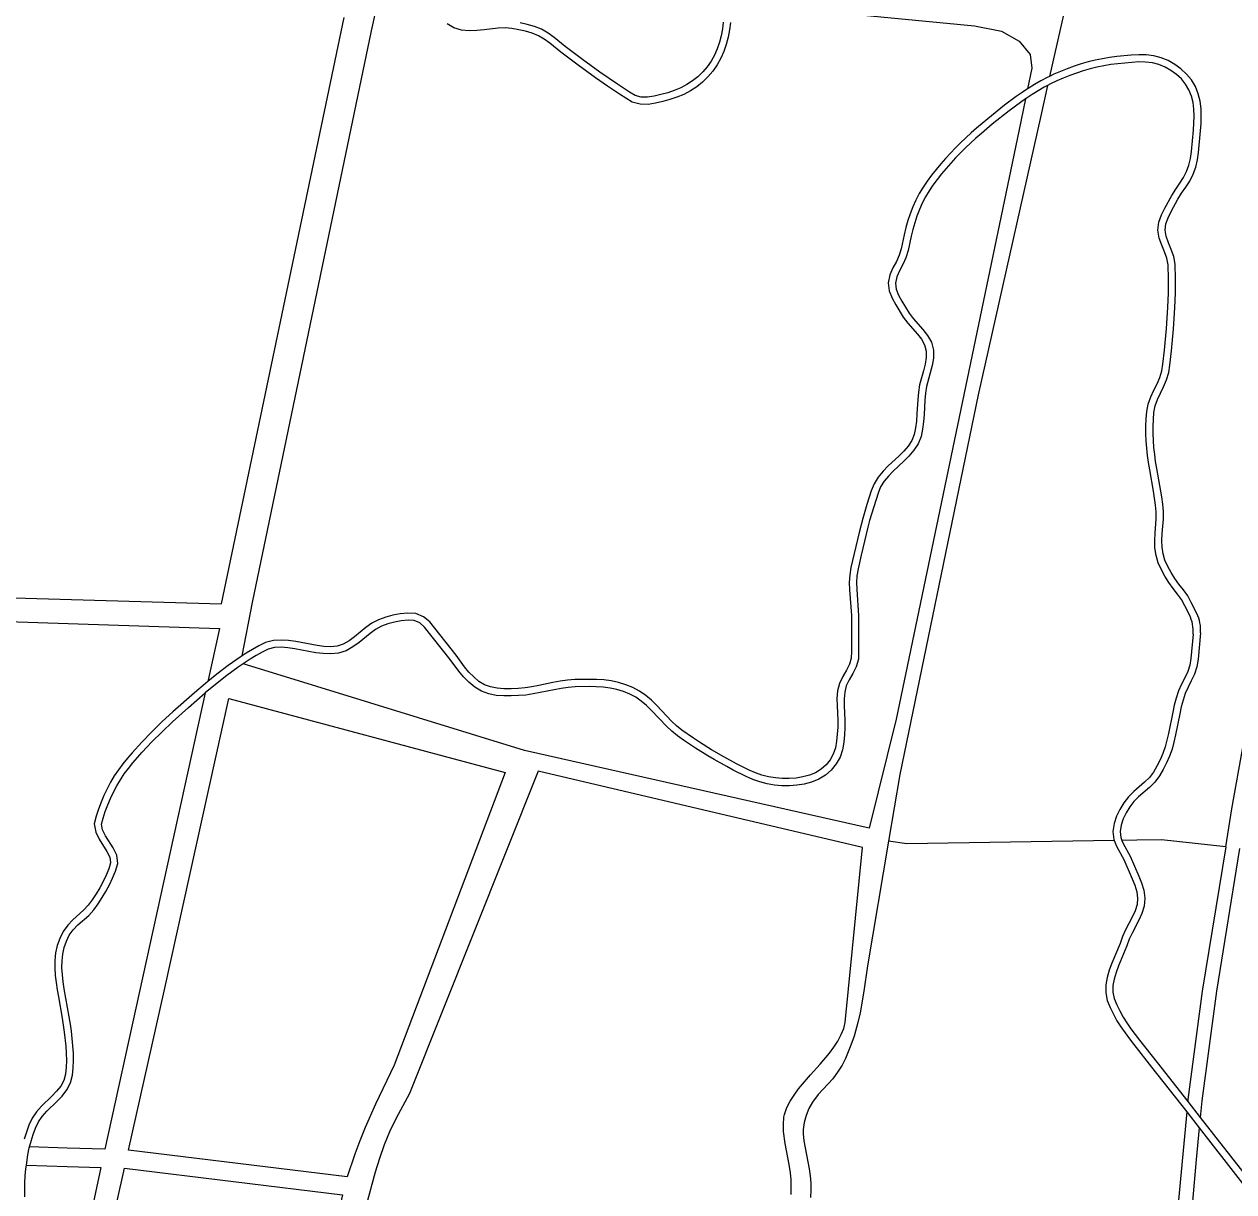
# Model space of a CAD drawing. Extents: x 128999 to 131010, y 395498 to 399007.
# Drawn here: x 129402.2 to 129570.7, y 396222 to 396384.7 of the extents above; entities that cross this region are included whole.
import ezdxf

# ---------------------------------------------------------------- set-up
doc = ezdxf.new("R2010")
doc.units = 0
doc.layers.add('gg-knt-onverhard', color=7, linetype='Continuous')
doc.layers.add('gt-grn-groengrens', color=7, linetype='Continuous')

msp = doc.modelspace()

# ---------------------------------------------------------------- linework, layer by layer
at = {"layer": 'gg-knt-onverhard'}
for p, q in [((129450.63, 396383.72), (129451.47, 396387.74)), ((129544.77, 396376.12), (129543.82, 396371.91)), ((129541.7, 396374.26), (129540.77, 396369.78)), ((129435.63, 396294.67), (129432.73, 396295.56)), ((129471.91, 396283.51), (129435.63, 396294.67)), ((129564.29, 396234.6), (129566.03, 396232.38)), ((129564.15, 396233.15), (129563.74, 396228.74)), ((129564.15, 396233.15), (129565.89, 396230.93)), ((129566.03, 396232.38), (129572.08, 396224.65)), ((129565.89, 396230.93), (129565.48, 396226.51)), ((129565.89, 396230.93), (129571.93, 396223.21)), ((129408.21, 396228.12), (129402.97, 396228.29)), ((129563.74, 396228.74), (129563, 396220.85)), ((129565.48, 396226.51), (129564.93, 396220.7)), ((129402.55, 396225.74), (129408.21, 396225.56))]:
    msp.add_line(p, q, dxfattribs=at)
for points in [[(129571.05, 396436.91), (129570.06, 396436.74), (129569.06, 396436.63), (129568.05, 396436.57), (129566.53, 396436.58), (129565.54, 396436.7), (129564.86, 396436.86), (129563.93, 396437.2), (129562.08, 396437.99), (129561.11, 396438.25), (129559.9, 396438.26), (129559.17, 396438.03), (129558.42, 396437.4), (129557.87, 396436.52), (129557.65, 396436.02), (129557.3, 396435.05), (129557.03, 396434.08), (129556.11, 396429.87), (129554.15, 396421.91), (129553.18, 396417.4), (129551.62, 396408.54), (129549.77, 396399.36), (129548.7, 396393.6), (129545.05, 396377.39)], [(129389.14, 396398.4), (129378.02, 396348.89), (129368.63, 396305.71), (129429.73, 396303.93), (129446.82, 396385.6)], [(129500.3, 396387.74), (129534.61, 396384.41), (129538.35, 396383.68), (129540.79, 396382.3), (129542.36, 396380.44), (129542.59, 396378.52), (129541.99, 396375.66)], [(129500.59, 396384.9), (129500.49, 396383.86), (129500.3, 396382.84), (129500.02, 396381.84), (129499.67, 396380.86), (129499.25, 396379.91), (129498.75, 396378.99), (129498.15, 396378.13), (129497.47, 396377.33), (129496.72, 396376.6), (129495.9, 396375.94), (129495.02, 396375.37), (129494.09, 396374.89), (129493.14, 396374.49), (129492.16, 396374.16), (129491.18, 396373.88), (129490.17, 396373.64), (129489.12, 396373.49), (129488.01, 396373.5), (129486.93, 396373.81), (129486.01, 396374.36), (129485.15, 396374.91), (129483.48, 396376.02), (129481.83, 396377.17), (129479.4, 396378.94), (129476.99, 396380.75), (129475.43, 396382), (129474.66, 396382.57), (129473.85, 396383.05), (129472.98, 396383.4), (129472.06, 396383.67), (129471.11, 396383.89), (129470.16, 396384.07), (129469.22, 396384.14), (129468.27, 396384.1), (129466.3, 396383.87), (129465.28, 396383.76), (129464.23, 396383.74), (129463.16, 396383.85), (129462.1, 396384.16), (129461.16, 396384.69)], [(129499.59, 396384.95), (129499.5, 396384), (129499.32, 396383.06), (129499.07, 396382.14), (129498.74, 396381.23), (129498.36, 396380.35), (129497.9, 396379.52), (129497.36, 396378.74), (129496.74, 396378.01), (129496.06, 396377.35), (129495.32, 396376.76), (129494.52, 396376.24), (129493.67, 396375.8), (129492.78, 396375.43), (129491.86, 396375.11), (129490.92, 396374.85), (129489.98, 396374.62), (129489.06, 396374.49), (129488.16, 396374.5), (129487.33, 396374.74), (129486.53, 396375.21), (129484.87, 396376.29), (129482.41, 396377.99), (129479.99, 396379.75), (129477.6, 396381.54), (129476.04, 396382.79), (129475.21, 396383.41), (129474.29, 396383.95), (129473.31, 396384.35), (129472.31, 396384.64), (129471.31, 396384.86)], [(129432.62, 396296.69), (129434.03, 396304.12), (129450.63, 396383.72)], [(129565.55, 396302.58), (129564.78, 396304.12), (129564.29, 396305.04), (129563.68, 396305.88), (129563.06, 396306.66), (129562.5, 396307.46), (129561.99, 396308.29), (129561.51, 396309.13), (129561.12, 396309.99), (129560.85, 396310.88), (129560.71, 396311.8), (129560.69, 396312.75), (129560.75, 396313.72), (129560.9, 396315.73), (129560.91, 396316.78), (129560.8, 396317.81), (129560.66, 396318.81), (129559.98, 396322.76), (129559.82, 396323.74), (129559.69, 396324.72), (129559.58, 396325.7), (129559.51, 396326.68), (129559.47, 396327.66), (129559.46, 396328.64), (129559.51, 396329.61), (129559.59, 396330.57), (129559.76, 396331.5), (129560.07, 396332.38), (129560.48, 396333.26), (129560.92, 396334.16), (129561.34, 396335.12), (129561.64, 396336.14), (129561.79, 396337.17), (129562.03, 396339.17), (129562.14, 396340.17), (129562.32, 396342.17), (129562.51, 396345.18), (129562.59, 396347.19), (129562.6, 396349.21), (129562.55, 396351.26), (129562.34, 396352.32), (129561.98, 396353.3), (129561.6, 396354.23), (129561.28, 396355.12), (129561.13, 396355.99), (129561.25, 396356.85), (129561.56, 396357.71), (129561.98, 396358.58), (129562.92, 396360.31), (129563.44, 396361.13), (129564.01, 396361.96), (129564.56, 396362.82), (129565.05, 396363.76), (129565.42, 396364.76), (129565.66, 396365.78), (129565.8, 396366.81), (129566.08, 396369.81), (129566.15, 396370.83), (129566.17, 396371.85), (129566.14, 396372.89), (129566.01, 396373.93), (129565.76, 396374.97), (129565.36, 396375.97), (129564.8, 396376.89), (129564.13, 396377.71), (129563.35, 396378.44), (129562.5, 396379.07), (129561.58, 396379.59), (129560.59, 396379.99), (129559.55, 396380.25), (129558.5, 396380.38), (129557.46, 396380.4), (129556.43, 396380.34), (129554.42, 396380.15), (129553.41, 396380.02), (129552.41, 396379.85), (129551.41, 396379.65), (129550.42, 396379.41), (129549.44, 396379.12), (129548.47, 396378.8), (129547.52, 396378.46), (129546.58, 396378.08), (129545.64, 396377.68), (129545.05, 396377.39)], [(129564.53, 396302.39), (129563.89, 396303.66), (129563.44, 396304.51), (129562.88, 396305.28), (129562.25, 396306.06), (129561.67, 396306.91), (129561.12, 396307.78), (129560.62, 396308.68), (129560.19, 396309.64), (129559.87, 396310.66), (129559.71, 396311.72), (129559.69, 396312.77), (129559.75, 396313.79), (129559.9, 396315.77), (129559.91, 396316.73), (129559.81, 396317.68), (129559.51, 396319.64), (129558.99, 396322.6), (129558.83, 396323.59), (129558.69, 396324.59), (129558.58, 396325.6), (129558.51, 396326.62), (129558.47, 396327.64), (129558.46, 396328.66), (129558.51, 396329.68), (129558.6, 396330.71), (129558.79, 396331.75), (129559.14, 396332.76), (129559.58, 396333.69), (129560.01, 396334.58), (129560.39, 396335.46), (129560.66, 396336.36), (129560.8, 396337.31), (129561.04, 396339.28), (129561.14, 396340.27), (129561.32, 396342.25), (129561.51, 396345.23), (129561.59, 396347.21), (129561.6, 396349.2), (129561.55, 396351.14), (129561.37, 396352.05), (129561.05, 396352.94), (129560.67, 396353.87), (129560.31, 396354.86), (129560.12, 396355.97), (129560.27, 396357.09), (129560.64, 396358.1), (129561.09, 396359.04), (129562.06, 396360.82), (129562.61, 396361.68), (129563.17, 396362.51), (129563.7, 396363.33), (129564.14, 396364.16), (129564.46, 396365.04), (129564.67, 396365.97), (129564.81, 396366.92), (129565.08, 396369.89), (129565.15, 396370.87), (129565.17, 396371.85), (129565.14, 396372.81), (129565.03, 396373.75), (129564.81, 396374.66), (129564.46, 396375.52), (129563.99, 396376.31), (129563.4, 396377.03), (129562.71, 396377.67), (129561.95, 396378.23), (129561.14, 396378.69), (129560.27, 396379.04), (129559.37, 396379.27), (129558.43, 396379.38), (129557.48, 396379.4), (129556.5, 396379.34), (129554.54, 396379.15), (129553.56, 396379.03), (129552.59, 396378.87), (129551.63, 396378.68), (129550.68, 396378.45), (129549.74, 396378.17), (129548.8, 396377.86), (129547.88, 396377.52), (129546.96, 396377.16), (129546.06, 396376.77), (129545.18, 396376.34), (129544.77, 396376.12)], [(129545.05, 396377.39), (129544.73, 396377.23), (129543.83, 396376.76), (129542.95, 396376.25), (129542.08, 396375.72), (129541.99, 396375.66)], [(129541.99, 396375.66), (129541.24, 396375.16), (129540.41, 396374.58), (129538.79, 396373.37), (129536.43, 396371.49), (129534.89, 396370.19), (129534.14, 396369.53), (129532.66, 396368.15), (129531.94, 396367.44), (129531.23, 396366.72), (129530.55, 396365.97), (129529.88, 396365.21), (129529.23, 396364.43), (129528.6, 396363.63), (129528, 396362.82), (129527.42, 396361.98), (129526.88, 396361.09), (129526.41, 396360.17), (129526, 396359.23), (129525.64, 396358.27), (129525.32, 396357.31), (129525.03, 396356.33), (129524.8, 396355.33), (129524.39, 396353.39), (129524.11, 396352.49), (129523.71, 396351.63), (129523.24, 396350.74), (129522.81, 396349.77), (129522.56, 396348.66), (129522.69, 396347.51), (129523.11, 396346.49), (129523.62, 396345.59), (129524.66, 396343.85), (129525.3, 396343.01), (129526.63, 396341.51), (129527.21, 396340.77), (129527.65, 396339.98), (129527.87, 396339.14), (129527.86, 396338.25), (129527.71, 396337.32), (129527.47, 396336.38), (129527.19, 396335.42), (129526.94, 396334.42), (129526.77, 396333.39), (129526.68, 396332.37), (129526.57, 396330.37), (129526.5, 396329.39), (129526.38, 396328.43), (129526.2, 396327.52), (129525.85, 396326.68), (129525.34, 396325.91), (129524.73, 396325.19), (129524.04, 396324.5), (129522.58, 396323.13), (129521.86, 396322.39), (129521.19, 396321.58), (129520.62, 396320.66), (129520.22, 396319.68), (129519.6, 396317.75), (129519.03, 396315.82), (129518.51, 396313.87), (129517.39, 396308.98), (129517.22, 396307.95), (129517.15, 396306.9), (129517.2, 396305.87), (129517.44, 396302.28), (129517.44, 396297.3), (129517.42, 396296.37), (129517.19, 396295.52), (129516.77, 396294.68), (129516.27, 396293.81), (129515.8, 396292.85), (129515.52, 396291.79), (129515.44, 396290.73), (129515.46, 396289.7), (129515.55, 396287.71), (129515.55, 396286.74), (129515.48, 396285.76), (129515.39, 396284.79), (129515.22, 396283.86), (129514.93, 396282.99), (129514.5, 396282.18), (129513.93, 396281.48), (129513.24, 396280.89), (129512.45, 396280.41), (129511.59, 396280.06), (129510.68, 396279.81), (129509.74, 396279.66), (129508.78, 396279.59), (129507.82, 396279.6), (129506.87, 396279.69), (129505.92, 396279.85), (129504.99, 396280.08), (129504.08, 396280.38), (129503.19, 396280.77), (129501.43, 396281.66), (129499.69, 396282.61), (129497.98, 396283.61), (129496.3, 396284.67), (129495.47, 396285.22), (129493.84, 396286.33), (129493.08, 396286.93), (129492.38, 396287.59), (129490.33, 396289.78), (129489.6, 396290.5), (129488.8, 396291.17), (129487.93, 396291.76), (129487, 396292.26), (129486.03, 396292.66), (129485.03, 396292.97), (129484.01, 396293.18), (129482.99, 396293.32), (129481.96, 396293.39), (129480.94, 396293.41), (129478.91, 396293.37), (129477.89, 396293.29), (129476.87, 396293.14), (129475.88, 396292.95), (129473.92, 396292.54), (129472.95, 396292.36), (129471.99, 396292.22), (129471.02, 396292.14), (129470.04, 396292.11), (129469.06, 396292.11), (129468.11, 396292.18), (129467.2, 396292.35), (129466.34, 396292.66), (129465.56, 396293.13), (129464.85, 396293.74), (129464.18, 396294.43), (129463.57, 396295.17), (129462.38, 396296.77), (129458.73, 396301.4), (129457.87, 396302.12), (129456.8, 396302.6), (129455.68, 396302.64), (129454.62, 396302.54), (129453.6, 396302.35), (129452.59, 396302.07), (129451.6, 396301.71), (129450.66, 396301.22), (129449.8, 396300.61), (129448.25, 396299.33), (129447.49, 396298.77), (129446.68, 396298.32), (129445.83, 396298.05), (129444.92, 396297.95), (129443.98, 396297.98), (129443.02, 396298.11), (129440.08, 396298.67), (129439.06, 396298.82), (129438.01, 396298.89), (129436.94, 396298.82), (129435.87, 396298.56), (129434.91, 396298.09), (129434.02, 396297.57), (129433.16, 396297.04), (129432.62, 396296.69)], [(129544.77, 396376.12), (129544.31, 396375.88), (129543.46, 396375.39), (129542.62, 396374.87), (129541.8, 396374.33), (129541.7, 396374.26)], [(129541.7, 396374.26), (129540.99, 396373.76), (129539.4, 396372.58), (129537.07, 396370.72), (129535.55, 396369.44), (129534.8, 396368.78), (129533.35, 396367.43), (129532.65, 396366.74), (129531.96, 396366.03), (129531.29, 396365.3), (129530.64, 396364.56), (129530.01, 396363.8), (129529.4, 396363.03), (129528.81, 396362.24), (129528.26, 396361.43), (129527.76, 396360.6), (129527.31, 396359.74), (129526.92, 396358.86), (129526.58, 396357.94), (129526.27, 396357.01), (129526, 396356.07), (129525.78, 396355.12), (129525.36, 396353.14), (129525.05, 396352.13), (129524.6, 396351.18), (129524.14, 396350.3), (129523.76, 396349.45), (129523.57, 396348.6), (129523.67, 396347.77), (129524.01, 396346.93), (129524.49, 396346.1), (129525.5, 396344.4), (129526.07, 396343.65), (129527.39, 396342.15), (129528.04, 396341.32), (129528.58, 396340.36), (129528.87, 396339.27), (129528.86, 396338.16), (129528.69, 396337.11), (129527.92, 396334.22), (129527.76, 396333.27), (129527.67, 396332.3), (129527.57, 396330.31), (129527.49, 396329.29), (129527.37, 396328.27), (129527.16, 396327.22), (129526.73, 396326.21), (129526.14, 396325.31), (129525.46, 396324.51), (129524.74, 396323.78), (129523.28, 396322.41), (129522.6, 396321.72), (129522, 396320.99), (129521.51, 396320.21), (129521.16, 396319.34), (129520.55, 396317.46), (129519.99, 396315.55), (129519.73, 396314.59), (129519.26, 396312.67), (129518.82, 396310.71), (129518.37, 396308.78), (129518.21, 396307.84), (129518.15, 396306.89), (129518.2, 396305.93), (129518.44, 396302.32), (129518.44, 396297.3), (129518.42, 396296.23), (129518.12, 396295.16), (129517.65, 396294.21), (129517.15, 396293.34), (129516.74, 396292.5), (129516.51, 396291.63), (129516.44, 396290.7), (129516.46, 396289.73), (129516.55, 396287.72), (129516.55, 396286.7), (129516.47, 396285.68), (129516.38, 396284.66), (129516.19, 396283.61), (129515.86, 396282.59), (129515.34, 396281.63), (129514.65, 396280.78), (129513.83, 396280.07), (129512.9, 396279.52), (129511.91, 396279.11), (129510.89, 396278.83), (129509.86, 396278.67), (129508.82, 396278.59), (129507.78, 396278.6), (129506.74, 396278.69), (129505.72, 396278.86), (129504.71, 396279.12), (129503.72, 396279.45), (129502.77, 396279.86), (129500.96, 396280.77), (129500.08, 396281.25), (129498.32, 396282.24), (129497.46, 396282.76), (129495.75, 396283.83), (129494.08, 396284.95), (129493.24, 396285.53), (129492.43, 396286.18), (129491.68, 396286.89), (129489.62, 396289.08), (129488.92, 396289.75), (129488.19, 396290.37), (129487.41, 396290.91), (129486.58, 396291.36), (129485.7, 396291.72), (129484.78, 396291.99), (129483.85, 396292.19), (129482.89, 396292.32), (129481.92, 396292.39), (129480.94, 396292.41), (129478.97, 396292.37), (129478, 396292.29), (129477.04, 396292.15), (129476.07, 396291.97), (129474.11, 396291.56), (129473.12, 396291.37), (129472.1, 396291.22), (129471.07, 396291.14), (129470.05, 396291.11), (129469.03, 396291.11), (129467.99, 396291.18), (129466.93, 396291.38), (129465.91, 396291.76), (129464.98, 396292.32), (129464.17, 396293.01), (129463.44, 396293.76), (129462.78, 396294.55), (129461.58, 396296.16), (129458.01, 396300.7), (129457.33, 396301.26), (129456.57, 396301.61), (129455.7, 396301.64), (129454.76, 396301.55), (129453.82, 396301.38), (129452.9, 396301.12), (129452.01, 396300.8), (129451.18, 396300.36), (129450.41, 396299.81), (129448.87, 396298.55), (129448.03, 396297.92), (129447.08, 396297.4), (129446.03, 396297.07), (129444.95, 396296.95), (129443.9, 396296.99), (129442.87, 396297.12), (129439.92, 396297.68), (129438.96, 396297.82), (129438.01, 396297.89), (129437.09, 396297.83), (129436.21, 396297.61), (129435.38, 396297.21), (129434.54, 396296.72), (129433.7, 396296.2), (129432.87, 396295.66), (129432.73, 396295.56)], [(129543.82, 396371.91), (129535.08, 396333.05), (129524.18, 396280.15), (129522.61, 396270.85)], [(129540.77, 396369.78), (129523.69, 396287.85), (129519.9, 396272.69), (129471.91, 396283.51)], [(129350.36, 396229.96), (129352.13, 396238.17), (129367.58, 396302.55), (129429.44, 396300.5), (129427.81, 396293.12)], [(129565.04, 396299.68), (129564.72, 396296.32), (129564.59, 396295.39), (129564.3, 396294.51), (129563.89, 396293.64), (129563.44, 396292.74), (129563.01, 396291.8), (129562.67, 396290.81), (129562.42, 396289.82), (129562.2, 396288.83), (129561.62, 396285.89), (129561.4, 396284.93), (129561.15, 396283.99), (129560.83, 396283.08), (129560.44, 396282.2), (129560, 396281.33), (129559.52, 396280.5), (129558.97, 396279.75), (129558.29, 396279.09), (129556.76, 396277.8), (129556.02, 396277.04), (129555.39, 396276.19), (129554.85, 396275.29), (129554.39, 396274.35), (129554.03, 396273.34), (129553.85, 396272.24), (129553.98, 396271.11), (129554.05, 396270.95)], [(129566.06, 396299.88), (129565.72, 396296.21), (129565.57, 396295.16), (129565.23, 396294.14), (129564.79, 396293.2), (129564.34, 396292.31), (129563.94, 396291.43), (129563.63, 396290.53), (129563.39, 396289.59), (129563.18, 396288.62), (129562.6, 396285.68), (129562.37, 396284.68), (129562.1, 396283.69), (129561.76, 396282.71), (129561.35, 396281.77), (129560.88, 396280.85), (129560.36, 396279.95), (129559.72, 396279.09), (129558.97, 396278.35), (129557.45, 396277.06), (129556.78, 396276.39), (129556.22, 396275.64), (129555.73, 396274.82), (129555.31, 396273.96), (129555, 396273.09), (129554.86, 396272.22), (129554.96, 396271.36), (129555.13, 396270.96)], [(129569.58, 396270.08), (129570.43, 396275.36), (129574.65, 396298.91)], [(129432.73, 396295.56), (129432.05, 396295.1), (129430.45, 396293.94), (129428.89, 396292.71), (129427.46, 396291.52)], [(129432.62, 396296.69), (129432.31, 396296.49), (129430.66, 396295.34), (129429.05, 396294.12), (129427.81, 396293.12)], [(129427.81, 396293.12), (129427.48, 396292.85), (129425.95, 396291.54), (129422.95, 396288.89), (129421.47, 396287.52), (129420.02, 396286.12), (129418.62, 396284.68), (129417.26, 396283.18), (129416.61, 396282.41), (129415.96, 396281.62), (129415.36, 396280.8), (129414.79, 396279.95), (129414.26, 396279.07), (129413.78, 396278.16), (129413.34, 396277.24), (129412.95, 396276.3), (129412.59, 396275.34), (129412.27, 396274.36), (129412, 396273.27), (129412.2, 396272.11), (129412.7, 396271.13), (129413.77, 396269.45), (129414.15, 396268.64), (129414.26, 396267.84), (129414.01, 396267.01), (129413.65, 396266.12), (129413.23, 396265.24), (129412.76, 396264.38), (129412.26, 396263.54), (129411.72, 396262.72), (129411.17, 396261.94), (129410.52, 396261.25), (129409.03, 396259.93), (129408.3, 396259.17), (129407.66, 396258.3), (129407.19, 396257.33), (129406.85, 396256.33), (129406.62, 396255.3), (129406.51, 396254.25), (129406.5, 396253.21), (129406.57, 396252.18), (129406.69, 396251.17), (129406.83, 396250.16), (129407, 396249.17), (129407.53, 396246.22), (129407.69, 396245.24), (129407.83, 396244.26), (129408.03, 396242.3), (129408.09, 396241.32), (129408.11, 396240.34), (129408.08, 396239.38), (129407.97, 396238.43), (129407.75, 396237.55), (129407.33, 396236.76), (129406.76, 396236.03), (129406.09, 396235.34), (129404.64, 396233.94), (129403.94, 396233.16), (129403.33, 396232.27), (129402.9, 396231.3), (129402.54, 396230.34), (129402.23, 396229.36)], [(129402.97, 396228.29), (129403.19, 396229.08), (129403.49, 396230.01), (129403.82, 396230.92), (129404.21, 396231.78), (129404.73, 396232.54), (129405.37, 396233.25), (129406.8, 396234.63), (129407.51, 396235.37), (129408.18, 396236.22), (129408.69, 396237.2), (129408.96, 396238.26), (129409.08, 396239.3), (129409.11, 396240.33), (129409.09, 396241.36), (129409.03, 396242.37), (129408.82, 396244.39), (129408.68, 396245.39), (129408.52, 396246.39), (129407.82, 396250.32), (129407.68, 396251.3), (129407.57, 396252.27), (129407.5, 396253.24), (129407.51, 396254.19), (129407.61, 396255.14), (129407.81, 396256.06), (129408.12, 396256.95), (129408.52, 396257.78), (129409.06, 396258.52), (129409.72, 396259.2), (129411.22, 396260.54), (129411.94, 396261.31), (129412.55, 396262.16), (129413.1, 396263.01), (129413.63, 396263.88), (129414.12, 396264.78), (129414.56, 396265.71), (129414.96, 396266.67), (129415.28, 396267.76), (129415.12, 396268.93), (129414.64, 396269.93), (129413.57, 396271.62), (129413.16, 396272.43), (129413.02, 396273.24), (129413.23, 396274.09), (129413.53, 396275.01), (129413.88, 396275.93), (129414.26, 396276.83), (129414.67, 396277.71), (129415.13, 396278.58), (129415.63, 396279.41), (129416.17, 396280.23), (129416.75, 396281.01), (129417.37, 396281.77), (129418.68, 396283.27), (129420.03, 396284.71), (129421.44, 396286.11), (129422.89, 396287.47), (129425.11, 396289.47), (129427.46, 396291.52)], [(129427.46, 396291.52), (129413.46, 396227.96), (129408.21, 396228.12)], [(129416.78, 396227.85), (129421.73, 396250), (129430.76, 396290.76), (129469.22, 396280.42), (129453.78, 396239.65), (129451.16, 396234.25), (129449.72, 396231), (129448.97, 396229.14), (129448.27, 396227.27), (129447.22, 396224.14), (129416.78, 396227.85)], [(129509.05, 396221.68), (129509.07, 396222.69), (129509.04, 396223.69), (129508.95, 396224.69), (129508.78, 396225.83), (129508.24, 396228.77), (129508.01, 396230.42), (129507.97, 396231.43), (129508.05, 396232.42), (129508.13, 396232.82), (129508.46, 396233.76), (129508.92, 396234.66), (129509.47, 396235.51), (129510.1, 396236.37), (129511.75, 396238.33), (129513.1, 396239.81), (129514.39, 396241.34), (129515, 396242.18), (129515.54, 396243.03), (129516.01, 396243.92), (129516.37, 396244.77), (129516.56, 396245.61), (129518.98, 396269.98), (129473.82, 396280.62), (129455.89, 396235.73), (129453.99, 396232.2), (129453.13, 396230.4), (129452.38, 396228.58), (129451.72, 396226.69), (129451.14, 396224.78), (129449.89, 396220.12)], [(129522.61, 396270.85), (129519.7, 396253.53), (129519.2, 396250), (129518.65, 396246.95), (129518.35, 396245.62), (129517.82, 396243.69), (129517.39, 396242.44), (129516.61, 396240.58), (129516.15, 396239.68), (129515.62, 396238.83), (129514.84, 396237.79), (129512.82, 396235.58), (129512.02, 396234.51), (129511.53, 396233.62), (129511.14, 396232.68), (129510.88, 396231.7), (129510.75, 396230.71), (129510.74, 396230.1), (129510.82, 396229.11), (129511.56, 396225.24), (129511.69, 396224.25), (129511.78, 396223.25), (129511.8, 396222.25), (129511.76, 396221.25)], [(129554.05, 396270.95), (129554.4, 396270.09), (129555.39, 396268.34), (129556.57, 396265.63), (129556.92, 396264.73), (129557.19, 396263.82), (129557.31, 396262.92), (129557.23, 396262.04), (129556.96, 396261.16), (129556.57, 396260.29), (129555.64, 396258.52), (129555.22, 396257.58), (129554.88, 396256.63), (129553.73, 396253.86), (129553.37, 396252.9), (129553.08, 396251.9), (129552.88, 396250.85), (129552.87, 396249.75), (129553.09, 396248.67), (129553.48, 396247.69), (129553.93, 396246.76), (129554.43, 396245.86), (129554.98, 396244.99), (129555.56, 396244.16), (129556.16, 396243.34), (129556.77, 396242.54), (129559.26, 396239.41), (129564.15, 396233.15)], [(129555.13, 396270.96), (129555.31, 396270.53), (129556.29, 396268.8), (129557.5, 396266.01), (129557.87, 396265.05), (129558.17, 396264.03), (129558.32, 396262.95), (129558.22, 396261.84), (129557.9, 396260.81), (129557.47, 396259.86), (129556.54, 396258.08), (129556.15, 396257.2), (129555.81, 396256.27), (129554.66, 396253.49), (129554.32, 396252.58), (129554.05, 396251.67), (129553.88, 396250.75), (129553.87, 396249.85), (129554.05, 396248.96), (129554.4, 396248.09), (129554.82, 396247.22), (129555.29, 396246.37), (129555.82, 396245.55), (129556.37, 396244.74), (129556.96, 396243.94), (129557.56, 396243.16), (129560.05, 396240.03), (129564.29, 396234.6)], [(129569.58, 396270.08), (129566.32, 396250), (129564.32, 396234.91), (129564.29, 396234.6)], [(129571.5, 396269.85), (129568.28, 396250), (129566.24, 396234.69), (129566.03, 396232.38)], [(129402.55, 396225.74), (129402.74, 396227.19), (129402.93, 396228.14), (129402.97, 396228.29)], [(129408.21, 396225.56), (129412.9, 396225.41), (129400.67, 396167.92)], [(129402.35, 396221.34), (129402.31, 396222.31), (129402.33, 396223.28), (129402.39, 396224.26), (129402.49, 396225.24), (129402.55, 396225.74)], [(129403.44, 396168.17), (129416.22, 396225.31), (129446.55, 396221.61), (129446.18, 396219.97), (129445.63, 396217.01), (129445.37, 396215.02), (129445.17, 396212.54), (129445.11, 396210.55), (129445.15, 396206.31), (129445.38, 396201.91), (129445.61, 396199.2), (129445.83, 396197.21), (129446.13, 396195.23), (129446.51, 396193.26), (129447.08, 396191.01), (129448, 396188.16), (129450.51, 396181.6), (129451.14, 396179.71), (129451.48, 396178.43), (129451.91, 396176.48), (129452.35, 396173.51), (129452.57, 396171.22), (129452.68, 396169.37)]]:
    msp.add_lwpolyline(points, dxfattribs=at)
for centre, start, end in [((129560.05, 396300.15), 354.6759, 26.5967), ((129561.08, 396300.34), 354.6609, 26.6117)]:
    msp.add_arc(centre, 5, start, end, dxfattribs=at)
at = {"layer": 'gt-grn-groengrens'}
msp.add_line((129557.21, 396270.99), (129555.13, 396270.96), dxfattribs=at)
for points in [[(129554.05, 396270.95), (129525.17, 396270.5), (129522.61, 396270.85)], [(129569.58, 396270.08), (129560.64, 396271.05), (129557.21, 396270.99)]]:
    msp.add_lwpolyline(points, dxfattribs=at)

doc.saveas('drawing.dxf')
